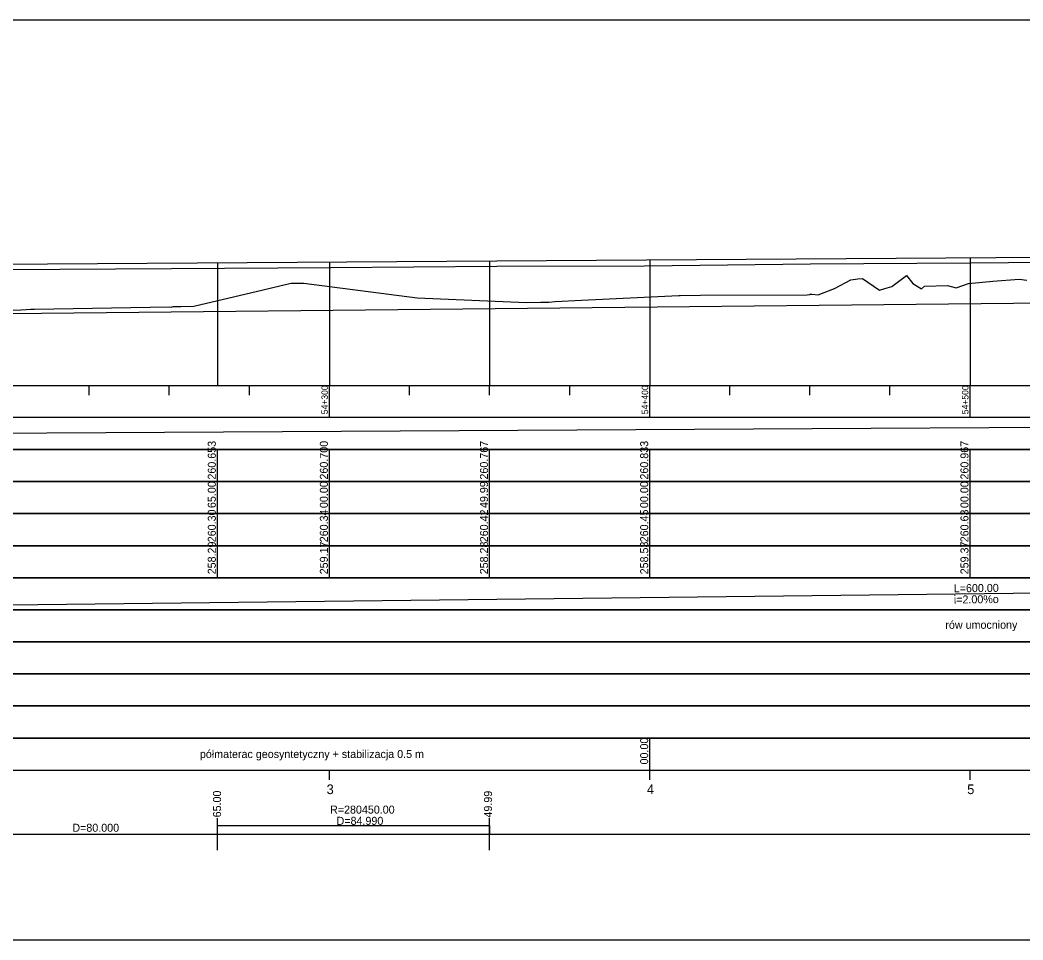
# Model space of a CAD drawing. Extents: x 6445630 to 6518227, y 5499240 to 5511716.
# Drawn here: x 6453434.6 to 6453747.7, y 5508418.3 to 5508705.3 of the extents above; entities that cross this region are included whole.
import ezdxf

# ---------------------------------------------------------------- set-up
doc = ezdxf.new("R2010")
doc.units = 0
for name, color, linetype in [('TOR_PROF-opisy pomocnicze', 7, 'Continuous'), ('TOR_PROF-rowy otwarte', 7, 'Continuous'), ('TOR_PROF-tabelka-geometria T1', 7, 'Continuous'), ('TOR_PROF-tabelka-kilometracja', 7, 'Continuous'), ('TOR_PROF-tabelka-odleglosci T1', 7, 'Continuous'), ('TOR_PROF-tabelka-pochylenia proj T1', 7, 'Continuous'), ('TOR_PROF-tabelka-rodzaj rowu T1', 7, 'Continuous'), ('TOR_PROF-tabelka-rowyT1', 7, 'Continuous'), ('TOR_PROF-tabelka-rurociagi T1', 7, 'Continuous'), ('TOR_PROF-tabelka-rzedne istn T1', 7, 'Continuous'), ('TOR_PROF-tabelka-rzedne proj T1', 7, 'Continuous'), ('TOR_PROF-tabelka-teren istniejacy T1', 7, 'Continuous'), ('TOR_PROF-tabelka-warstwa ochronna T1', 7, 'Continuous'), ('TOR_PROF-tor istniejacy T2', 7, 'Continuous'), ('TOR_PROF-tor projektowany', 7, 'Continuous'), ('TOR_PROF-uklad odniesienia', 7, 'Continuous'), ('TOR_PROF-warstwa ochronna', 7, 'Continuous'), ('TOR_RAMKI-dodatkowe3', 7, 'Continuous'), ('TOR_RAMKI-MASKA WYCIECIA', 7, 'Continuous')]:
    doc.layers.add(name, color=color, linetype=linetype)

msp = doc.modelspace()

# ---------------------------------------------------------------- linework, layer by layer
at = {"layer": 'TOR_PROF-rowy otwarte'}
msp.add_line((6453431.21, 5508613.79), (6454031.21, 5508619.79), dxfattribs=at)
at = {"layer": 'TOR_PROF-tabelka-geometria T1'}
for points in [[(6453496.22, 5508446.29), (6453496.22, 5508456.29)], [(6453581.21, 5508446.29), (6453581.21, 5508456.29)], [(6452331.21, 5508451.29), (6453331.21, 5508451.29), (6453331.21, 5508448.62), (6453416.22, 5508448.62), (6453416.22, 5508451.29), (6453496.22, 5508451.29), (6453496.22, 5508453.96), (6453581.21, 5508453.96), (6453581.21, 5508451.29), (6457347.56, 5508451.29), (6457347.56, 5508448.62), (6457429.11, 5508448.62), (6457429.11, 5508451.29), (6457509.11, 5508451.29), (6457509.11, 5508453.96), (6457590.67, 5508453.96), (6457590.67, 5508451.29), (6459780.93, 5508451.29)], [(6452331.21, 5508451.29), (6462731.21, 5508451.29)]]:
    msp.add_lwpolyline(points, dxfattribs=at)
at = {"layer": 'TOR_PROF-tabelka-kilometracja'}
for points in [[(6453531.21, 5508468.29), (6453531.21, 5508471.29)], [(6453631.21, 5508468.29), (6453631.21, 5508471.29)], [(6453731.21, 5508468.29), (6453731.21, 5508471.29)]]:
    msp.add_lwpolyline(points, dxfattribs=at)
at = {"layer": 'TOR_PROF-tabelka-odleglosci T1'}
msp.add_lwpolyline([(6452331.21, 5508551.29), (6462731.21, 5508551.29), (6462731.21, 5508561.29), (6452331.21, 5508561.29)], close=True, dxfattribs=at)
for points in [[(6453496.22, 5508551.29), (6453496.22, 5508561.29)], [(6453531.21, 5508551.29), (6453531.21, 5508561.29)], [(6453581.21, 5508551.29), (6453581.21, 5508561.29)], [(6453631.21, 5508551.29), (6453631.21, 5508561.29)], [(6453731.21, 5508551.29), (6453731.21, 5508561.29)]]:
    msp.add_lwpolyline(points, dxfattribs=at)
at = {"layer": 'TOR_PROF-tabelka-pochylenia proj T1'}
msp.add_lwpolyline([(6452331.21, 5508571.29), (6462731.21, 5508571.29), (6462731.21, 5508581.29), (6452331.21, 5508581.29)], close=True, dxfattribs=at)
msp.add_lwpolyline([(6452781.21, 5508572.79), (6454031.21, 5508579.79)], dxfattribs=at)
at = {"layer": 'TOR_PROF-tabelka-rodzaj rowu T1'}
for points in [[(6452331.21, 5508511.29), (6462731.21, 5508511.29), (6462731.21, 5508521.29), (6452331.21, 5508521.29)], [(6452331.21, 5508511.29), (6462731.21, 5508511.29), (6462731.21, 5508521.29), (6452331.21, 5508521.29)], [(6452331.21, 5508491.29), (6462731.21, 5508491.29), (6462731.21, 5508501.29), (6452331.21, 5508501.29)]]:
    msp.add_lwpolyline(points, close=True, dxfattribs=at)
at = {"layer": 'TOR_PROF-tabelka-rowyT1'}
msp.add_lwpolyline([(6452331.21, 5508521.29), (6462731.21, 5508521.29), (6462731.21, 5508531.29), (6452331.21, 5508531.29)], close=True, dxfattribs=at)
msp.add_lwpolyline([(6452331.21, 5508521.29), (6462731.21, 5508521.29), (6462731.21, 5508531.29), (6452331.21, 5508531.29)], close=True, dxfattribs=at)
msp.add_lwpolyline([(6452331.21, 5508521.29), (6462731.21, 5508521.29), (6462731.21, 5508531.29), (6452331.21, 5508531.29)], close=True, dxfattribs=at)
msp.add_lwpolyline([(6453431.21, 5508522.79), (6454031.21, 5508529.79)], dxfattribs=at)
at = {"layer": 'TOR_PROF-tabelka-rurociagi T1'}
msp.add_lwpolyline([(6452331.21, 5508501.29), (6462731.21, 5508501.29), (6462731.21, 5508511.29), (6452331.21, 5508511.29)], close=True, dxfattribs=at)
at = {"layer": 'TOR_PROF-tabelka-rzedne istn T1'}
msp.add_lwpolyline([(6452331.21, 5508541.29), (6462731.21, 5508541.29), (6462731.21, 5508551.29), (6452331.21, 5508551.29)], close=True, dxfattribs=at)
for points in [[(6453496.22, 5508541.29), (6453496.22, 5508551.29)], [(6453531.21, 5508541.29), (6453531.21, 5508551.29)], [(6453581.21, 5508541.29), (6453581.21, 5508551.29)], [(6453631.21, 5508541.29), (6453631.21, 5508551.29)], [(6453731.21, 5508541.29), (6453731.21, 5508551.29)], [(6453496.22, 5508531.29), (6453496.22, 5508541.29)], [(6453496.22, 5508531.29), (6453496.22, 5508541.29)], [(6453496.22, 5508531.29), (6453496.22, 5508541.29)], [(6453496.22, 5508531.29), (6453496.22, 5508541.29)], [(6453531.21, 5508531.29), (6453531.21, 5508541.29)], [(6453531.21, 5508531.29), (6453531.21, 5508541.29)], [(6453531.21, 5508531.29), (6453531.21, 5508541.29)], [(6453531.21, 5508531.29), (6453531.21, 5508541.29)], [(6453581.21, 5508531.29), (6453581.21, 5508541.29)], [(6453581.21, 5508531.29), (6453581.21, 5508541.29)], [(6453581.21, 5508531.29), (6453581.21, 5508541.29)], [(6453581.21, 5508531.29), (6453581.21, 5508541.29)], [(6453631.21, 5508531.29), (6453631.21, 5508541.29)], [(6453631.21, 5508531.29), (6453631.21, 5508541.29)], [(6453631.21, 5508531.29), (6453631.21, 5508541.29)], [(6453631.21, 5508531.29), (6453631.21, 5508541.29)], [(6453731.21, 5508531.29), (6453731.21, 5508541.29)], [(6453731.21, 5508531.29), (6453731.21, 5508541.29)], [(6453731.21, 5508531.29), (6453731.21, 5508541.29)], [(6453731.21, 5508531.29), (6453731.21, 5508541.29)]]:
    msp.add_lwpolyline(points, dxfattribs=at)
at = {"layer": 'TOR_PROF-tabelka-rzedne proj T1'}
msp.add_lwpolyline([(6452331.21, 5508561.29), (6462731.21, 5508561.29), (6462731.21, 5508571.29), (6452331.21, 5508571.29)], close=True, dxfattribs=at)
for points in [[(6453496.22, 5508561.29), (6453496.22, 5508571.29)], [(6453531.21, 5508561.29), (6453531.21, 5508571.29)], [(6453581.21, 5508561.29), (6453581.21, 5508571.29)], [(6453631.21, 5508561.29), (6453631.21, 5508571.29)], [(6453731.21, 5508561.29), (6453731.21, 5508571.29)]]:
    msp.add_lwpolyline(points, dxfattribs=at)
at = {"layer": 'TOR_PROF-tabelka-teren istniejacy T1'}
msp.add_lwpolyline([(6452331.21, 5508531.29), (6462731.21, 5508531.29), (6462731.21, 5508541.29), (6452331.21, 5508541.29)], close=True, dxfattribs=at)
msp.add_lwpolyline([(6452331.21, 5508531.29), (6462731.21, 5508531.29), (6462731.21, 5508541.29), (6452331.21, 5508541.29)], close=True, dxfattribs=at)
msp.add_lwpolyline([(6452331.21, 5508531.29), (6462731.21, 5508531.29), (6462731.21, 5508541.29), (6452331.21, 5508541.29)], close=True, dxfattribs=at)
msp.add_lwpolyline([(6452331.21, 5508531.29), (6462731.21, 5508531.29), (6462731.21, 5508541.29), (6452331.21, 5508541.29)], close=True, dxfattribs=at)
at = {"layer": 'TOR_PROF-tabelka-warstwa ochronna T1'}
msp.add_lwpolyline([(6452331.21, 5508481.29), (6462731.21, 5508481.29), (6462731.21, 5508491.29), (6452331.21, 5508491.29)], close=True, dxfattribs=at)
at = {"layer": 'TOR_PROF-tor istniejacy T2'}
msp.add_lwpolyline([(6454079.48, 5508632.24), (6454028.59, 5508631.74), (6453980.3, 5508631.29), (6453931.34, 5508631.04), (6453879.58, 5508630.59), (6453828.36, 5508630.29), (6453779.07, 5508629.84), (6453731.23, 5508629.44), (6453681.44, 5508629.09), (6453629.54, 5508628.54), (6453583.46, 5508628.39), (6453531.62, 5508627.99), (6453481.89, 5508627.69), (6453429.5, 5508627.34)], dxfattribs=at)
at = {"layer": 'TOR_PROF-tor projektowany'}
msp.add_line((6452781.21, 5508624.79), (6454031.21, 5508633.12), dxfattribs=at)
msp.add_line((6452781.21, 5508624.79), (6454031.21, 5508633.12), dxfattribs=at)
for points in [[(6453531.21, 5508629.79), (6453531.21, 5508596.29), (6453531.21, 5508591.29), (6453531.21, 5508591.29)], [(6453531.21, 5508629.79), (6453531.21, 5508596.29), (6453531.21, 5508591.29), (6453531.21, 5508591.29)], [(6453581.21, 5508630.12), (6453581.21, 5508596.29), (6453581.21, 5508591.29), (6453581.21, 5508591.29)], [(6453581.21, 5508630.12), (6453581.21, 5508596.29), (6453581.21, 5508591.29), (6453581.21, 5508591.29)], [(6453631.21, 5508630.46), (6453631.21, 5508596.29), (6453631.21, 5508591.29), (6453631.21, 5508591.29)], [(6453631.21, 5508630.46), (6453631.21, 5508596.29), (6453631.21, 5508591.29), (6453631.21, 5508591.29)], [(6453731.21, 5508631.12), (6453731.21, 5508596.29), (6453731.21, 5508591.29), (6453731.21, 5508591.29)], [(6453731.21, 5508631.12), (6453731.21, 5508596.29), (6453731.21, 5508591.29), (6453731.21, 5508591.29)], [(6453496.22, 5508629.56), (6453496.22, 5508596.29), (6453496.22, 5508591.29), (6453496.22, 5508591.29)], [(6453496.22, 5508629.56), (6453496.22, 5508596.29), (6453496.22, 5508591.29), (6453496.22, 5508591.29)]]:
    msp.add_lwpolyline(points, dxfattribs=at)
at = {"layer": 'TOR_PROF-uklad odniesienia'}
for p, q in [((6452331.21, 5508591.29), (6462731.21, 5508591.29)), ((6452331.21, 5508591.29), (6462731.21, 5508591.29)), ((6453456.21, 5508588.29), (6453456.21, 5508591.29)), ((6453456.21, 5508588.29), (6453456.21, 5508591.29)), ((6453481.21, 5508588.29), (6453481.21, 5508591.29)), ((6453481.21, 5508588.29), (6453481.21, 5508591.29)), ((6453506.21, 5508588.29), (6453506.21, 5508591.29)), ((6453506.21, 5508588.29), (6453506.21, 5508591.29)), ((6453531.21, 5508581.29), (6453531.21, 5508591.29)), ((6453531.21, 5508581.29), (6453531.21, 5508591.29)), ((6453556.21, 5508588.29), (6453556.21, 5508591.29)), ((6453556.21, 5508588.29), (6453556.21, 5508591.29)), ((6453581.21, 5508588.29), (6453581.21, 5508591.29)), ((6453581.21, 5508588.29), (6453581.21, 5508591.29)), ((6453606.21, 5508588.29), (6453606.21, 5508591.29)), ((6453606.21, 5508588.29), (6453606.21, 5508591.29)), ((6453631.21, 5508581.29), (6453631.21, 5508591.29)), ((6453631.21, 5508581.29), (6453631.21, 5508591.29)), ((6453656.21, 5508588.29), (6453656.21, 5508591.29)), ((6453656.21, 5508588.29), (6453656.21, 5508591.29)), ((6453681.21, 5508588.29), (6453681.21, 5508591.29)), ((6453681.21, 5508588.29), (6453681.21, 5508591.29)), ((6453706.21, 5508588.29), (6453706.21, 5508591.29)), ((6453706.21, 5508588.29), (6453706.21, 5508591.29)), ((6453731.21, 5508581.29), (6453731.21, 5508591.29)), ((6453731.21, 5508581.29), (6453731.21, 5508591.29))]:
    msp.add_line(p, q, dxfattribs=at)
at = {"layer": 'TOR_PROF-warstwa ochronna'}
msp.add_lwpolyline([(6452331.21, 5508471.29), (6462731.21, 5508471.29), (6462731.21, 5508481.29), (6452331.21, 5508481.29)], close=True, dxfattribs=at)
msp.add_lwpolyline([(6453631.21, 5508471.29), (6453631.21, 5508481.29)], dxfattribs=at)
at = {"layer": 'TOR_RAMKI-dodatkowe3'}
for p, q in [((6453688.88, 5508621.54), (6453694.02, 5508624.2)), ((6453694.02, 5508624.2), (6453696.17, 5508624.56)), ((6453696.17, 5508624.56), (6453697.59, 5508624.67)), ((6453697.59, 5508624.67), (6453702.94, 5508620.97)), ((6453706.8, 5508622.13), (6453711.36, 5508625.56)), ((6453711.36, 5508625.56), (6453713.37, 5508623.1)), ((6453730.73, 5508623.1), (6453738.3, 5508623.82)), ((6453738.3, 5508623.82), (6453746.53, 5508624.5)), ((6453746.53, 5508624.5), (6453748.9, 5508624.13)), ((6453488.89, 5508615.98), (6453510.47, 5508621.1)), ((6453510.47, 5508621.1), (6453518.77, 5508623.12)), ((6453518.77, 5508623.12), (6453519.29, 5508623.17)), ((6453519.29, 5508623.17), (6453521.31, 5508623.21)), ((6453521.31, 5508623.21), (6453521.65, 5508623.2)), ((6453521.65, 5508623.2), (6453521.89, 5508623.22)), ((6453521.89, 5508623.22), (6453522.08, 5508623.21)), ((6453522.08, 5508623.21), (6453522.44, 5508623.22)), ((6453522.44, 5508623.22), (6453523.21, 5508623.16)), ((6453523.21, 5508623.16), (6453558.58, 5508618.62)), ((6453683.76, 5508619.59), (6453688.88, 5508621.54)), ((6453702.94, 5508620.97), (6453704.63, 5508621.55)), ((6453704.63, 5508621.55), (6453706.8, 5508622.13)), ((6453713.37, 5508623.1), (6453716.06, 5508621.4)), ((6453716.06, 5508621.4), (6453717.01, 5508622.27)), ((6453717.01, 5508622.27), (6453724.12, 5508622.51)), ((6453724.12, 5508622.51), (6453726.86, 5508621.77)), ((6453726.86, 5508621.77), (6453730.73, 5508623.1)), ((6453558.58, 5508618.62), (6453592.76, 5508617.2)), ((6453592.76, 5508617.2), (6453597.24, 5508617.26)), ((6453597.24, 5508617.26), (6453598.73, 5508617.31)), ((6453598.73, 5508617.31), (6453599.04, 5508617.31)), ((6453599.04, 5508617.31), (6453599.68, 5508617.31)), ((6453599.68, 5508617.31), (6453601.64, 5508617.44)), ((6453601.64, 5508617.44), (6453609.89, 5508617.85)), ((6453609.89, 5508617.85), (6453640.33, 5508619.38)), ((6453640.33, 5508619.38), (6453640.5, 5508619.38)), ((6453640.5, 5508619.38), (6453640.73, 5508619.4)), ((6453640.73, 5508619.4), (6453647, 5508619.42)), ((6453647, 5508619.42), (6453680.36, 5508619.58)), ((6453680.36, 5508619.58), (6453681.14, 5508619.63)), ((6453681.14, 5508619.63), (6453681.33, 5508619.82)), ((6453681.33, 5508619.82), (6453681.77, 5508619.78)), ((6453681.77, 5508619.78), (6453683.76, 5508619.59)), ((6453432.27, 5508614.76), (6453434.85, 5508614.89)), ((6453434.85, 5508614.89), (6453436.53, 5508615)), ((6453436.53, 5508615), (6453437.87, 5508615.04)), ((6453437.87, 5508615.04), (6453439.13, 5508615.08)), ((6453439.13, 5508615.08), (6453481.24, 5508615.87)), ((6453481.24, 5508615.87), (6453481.77, 5508615.71)), ((6453481.77, 5508615.71), (6453482.44, 5508615.9)), ((6453482.44, 5508615.9), (6453484.49, 5508615.91)), ((6453484.49, 5508615.91), (6453484.84, 5508615.92)), ((6453484.84, 5508615.92), (6453488.89, 5508615.98))]:
    msp.add_line(p, q, dxfattribs=at)
at = {"layer": 'TOR_RAMKI-MASKA WYCIECIA'}
msp.add_lwpolyline([(6452266.8, 5508418.29), (6454296.8, 5508418.29), (6454296.8, 5508705.29), (6452266.8, 5508705.29)], close=True, dxfattribs=at)

# ---------------------------------------------------------------- texts
at = {"layer": 'TOR_PROF-opisy pomocnicze'}
for s, p in [('65.00', (6453497.35, 5508456.52)), ('49.99', (6453581.96, 5508456.47))]:
    msp.add_text(s, height=2.5, rotation=90, dxfattribs=at).set_placement(p)
at = {"layer": 'TOR_PROF-tabelka-geometria T1'}
for s, p in [('R=280450.00', (6453531.39, 5508457.7)), ('D=80.000', (6453450.94, 5508452.04)), ('D=84.990', (6453533.43, 5508454.2))]:
    msp.add_text(s, height=2.5, dxfattribs=at).set_placement(p)
at = {"layer": 'TOR_PROF-tabelka-kilometracja'}
for s, p in [('3', (6453530.32, 5508463.79)), ('4', (6453630.32, 5508463.79)), ('5', (6453730.31, 5508463.79))]:
    msp.add_text(s, height=3, dxfattribs=at).set_placement(p)
at = {"layer": 'TOR_PROF-tabelka-odleglosci T1'}
for s, p in [('65.00', (6453495.72, 5508553.03)), ('00.00', (6453530.71, 5508553.03)), ('49.99', (6453580.71, 5508553.03)), ('00.00', (6453630.71, 5508553.03)), ('00.00', (6453730.71, 5508553.03))]:
    msp.add_text(s, height=2.5, rotation=90, dxfattribs=at).set_placement(p)
at = {"layer": 'TOR_PROF-tabelka-rowyT1'}
for s, rotation, p in [('L=600.00', 0.6684, (6453726.13, 5508526.73)), ('i=2.00%o', 0.6684, (6453726.15, 5508523.23)), ('rów umocniony', 0.087, (6453723.5, 5508515.35))]:
    msp.add_text(s, height=2.5, rotation=rotation, dxfattribs=at).set_placement(p)
at = {"layer": 'TOR_PROF-tabelka-rzedne istn T1'}
for s, p in [('260.30', (6453495.72, 5508542.36)), ('260.34', (6453530.71, 5508542.36)), ('260.42', (6453580.71, 5508542.36)), ('260.45', (6453630.71, 5508542.35)), ('260.63', (6453730.71, 5508542.35)), ('258.29', (6453495.72, 5508532.36)), ('259.17', (6453530.71, 5508532.36)), ('258.28', (6453580.71, 5508532.35)), ('258.53', (6453630.71, 5508532.35)), ('259.37', (6453730.71, 5508532.36))]:
    msp.add_text(s, height=2.5, rotation=90, dxfattribs=at).set_placement(p)
at = {"layer": 'TOR_PROF-tabelka-rzedne proj T1'}
for s, p in [('260.653', (6453495.72, 5508561.92)), ('260.700', (6453530.71, 5508561.93)), ('260.767', (6453580.71, 5508561.93)), ('260.833', (6453630.71, 5508561.92)), ('260.967', (6453730.71, 5508561.93))]:
    msp.add_text(s, height=2.5, rotation=90, dxfattribs=at).set_placement(p)
at = {"layer": 'TOR_PROF-uklad odniesienia'}
for s, p in [('54+300', (6453530.71, 5508582.31)), ('54+300', (6453530.71, 5508582.31)), ('54+400', (6453630.71, 5508582.31)), ('54+400', (6453630.71, 5508582.31)), ('54+500', (6453730.71, 5508582.31)), ('54+500', (6453730.71, 5508582.31))]:
    msp.add_text(s, height=2, rotation=90, dxfattribs=at).set_placement(p)
at = {"layer": 'TOR_PROF-warstwa ochronna'}
for s, rotation, p in [('00.00', 90, (6453630.71, 5508473.04)), ('półmaterac geosyntetyczny + stabilizacja 0.5 m', 360, (6453490.75, 5508475.04))]:
    msp.add_text(s, height=2.5, rotation=rotation, dxfattribs=at).set_placement(p)

doc.saveas('drawing.dxf')
